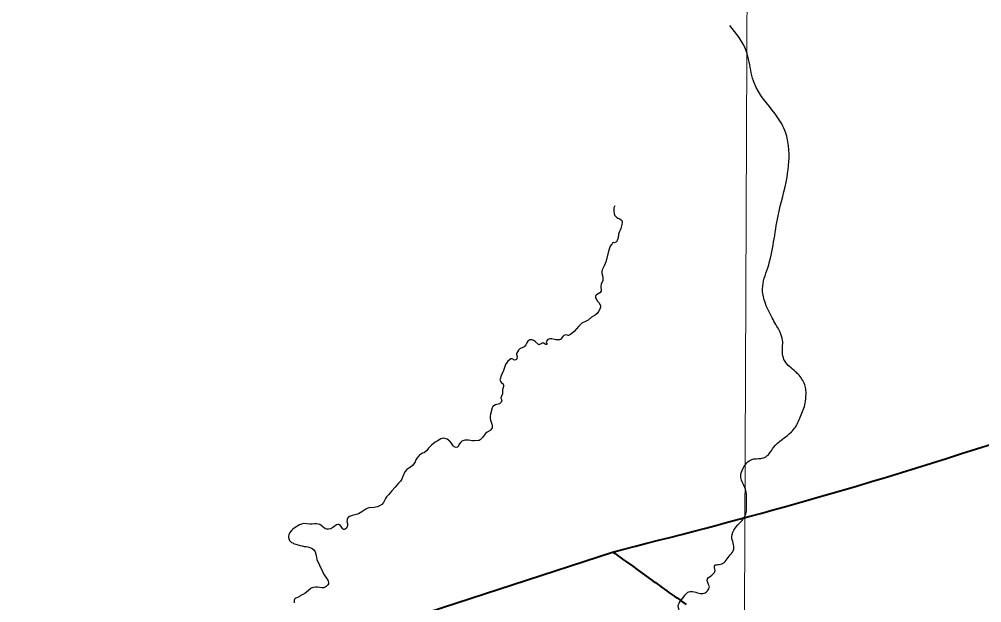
# Model space of a CAD drawing. Extents: x 553962 to 842807, y 8883888 to 9032388.
# Drawn here: x 654441 to 668185, y 8982631 to 8990956 of the extents above; entities that cross this region are included whole.
import ezdxf

# ---------------------------------------------------------------- set-up
doc = ezdxf.new("R2010")
doc.units = 0
doc.header["$LTSCALE"] = 200
for name, color, linetype, lineweight in [('1', 7, 'Continuous', 13), ('12', 7, 'Continuous', 25), ('24', 7, 'Continuous', 25)]:
    doc.layers.add(name, color=color, linetype=linetype, lineweight=lineweight)

msp = doc.modelspace()

# ---------------------------------------------------------------- linework, layer by layer
at = {"layer": '1'}
msp.add_lwpolyline([(664968.2, 9023436.8), (664657.1, 8949509), (664397.1, 8890880.2)], dxfattribs=at)
at = {"layer": '12', "lineweight": 40}
msp.add_line((636526.5, 8974783.6), (662912, 8983353), dxfattribs=at)
msp.add_lwpolyline([(662919.2, 8983351.4), (662950.4, 8983331.4), (662997.9, 8983294.6), (663027.4, 8983275.8), (663055, 8983254), (663114.8, 8983213.3), (663201, 8983151.3), (663265.4, 8983106.8), (663495.1, 8982939.6), (663527.8, 8982918.7), (663549.3, 8982901.7), (663579.1, 8982881.2), (663607.8, 8982857.3), (663687.9, 8982799.7), (663718.5, 8982779.2), (663800.9, 8982719.3), (663834.2, 8982698.4), (663915.2, 8982639.1), (663964.4, 8982607)], dxfattribs=at)
msp.add_spline([(662912, 8983353), (665533.7, 8984046.1), (672367.2, 8986257.1), (678390.8, 8988339.6), (678953, 8988541.5), (681620.8, 8989389.1)], degree=3, dxfattribs=at)
at = {"layer": '24'}
for points in [[(662944.6, 8988294.3), (662933.9, 8988264.5), (662930.8, 8988212.8), (662935.7, 8988183.7), (662942, 8988161.2), (662952.7, 8988149.2), (662975.9, 8988129.6), (662990.3, 8988119.6), (663019.5, 8988107.8), (663043.9, 8988085.6), (663048.4, 8988076.3), (663048.3, 8988056.9), (663046.2, 8988029.9), (663031.3, 8987971.3), (663022.6, 8987946.5), (663007.5, 8987917.8), (662998.5, 8987891.6), (662992.8, 8987836), (662980.1, 8987798.6), (662967.5, 8987780.3), (662961.2, 8987776.1), (662937, 8987768.1), (662928.8, 8987768.5), (662917.2, 8987765.9), (662909.8, 8987761.3), (662910.2, 8987755.9), (662900.2, 8987744.4), (662881.1, 8987716.6), (662868.7, 8987689.6), (662859.1, 8987661.7), (662816.9, 8987494), (662795.1, 8987440), (662779.4, 8987410.5), (662766.1, 8987380.5), (662759.7, 8987355.7), (662760.5, 8987329.7), (662770.3, 8987299.2), (662776.3, 8987268.9), (662773.2, 8987230.4), (662750.7, 8987176.1), (662747.8, 8987147.2), (662750.7, 8987078.1), (662733.5, 8987051.9), (662682.2, 8987023.2), (662671.2, 8987009.9), (662669.6, 8987006.4), (662670.4, 8986982.2), (662680.7, 8986967.3), (662700.7, 8986932), (662721.3, 8986908.5), (662742, 8986867.5), (662739.8, 8986847.5), (662729.4, 8986818.5), (662712.3, 8986788.5), (662691.4, 8986759.3), (662664.5, 8986735.6), (662614.3, 8986704.3), (662563.9, 8986661.8), (662537.9, 8986646.2), (662473.7, 8986618), (662432.5, 8986576.9), (662367.2, 8986500.2), (662312.5, 8986456.8), (662284.8, 8986446.1), (662277.7, 8986446.1), (662255.7, 8986451.2), (662230.6, 8986450.2), (662217.3, 8986445.4), (662203.5, 8986430.2), (662186.3, 8986404.7), (662171.4, 8986388.8), (662154.9, 8986383.9), (662103.1, 8986382.8), (662045.6, 8986394.5), (662016, 8986395.1), (661990.2, 8986386.8), (661968.5, 8986362.9), (661965.9, 8986353.2), (661971.2, 8986340.5), (661976, 8986334.1), (661975.9, 8986320.3), (661973.7, 8986317.5), (661968.6, 8986315), (661965.1, 8986315.2), (661950.7, 8986320.2), (661928.6, 8986334), (661912.3, 8986334.6), (661908.3, 8986333.7), (661893.5, 8986325.1), (661868.8, 8986314.5), (661859.1, 8986312.5), (661855.5, 8986314.2), (661815.1, 8986355.3), (661789.5, 8986371.6), (661760.9, 8986383.6), (661736.2, 8986383.9), (661731.5, 8986382.7), (661704.9, 8986363.8), (661689.3, 8986338.9), (661676.2, 8986309.1), (661653.3, 8986283)], [(661653.3, 8986283), (661653.3, 8986283), (661620.5, 8986267.7), (661592, 8986257.3), (661570, 8986232.2), (661542.9, 8986189), (661542.8, 8986172), (661548.9, 8986142.3), (661547.8, 8986116.5), (661542.4, 8986103.6), (661531.7, 8986095.3), (661511.3, 8986093.1), (661479.9, 8986111.5), (661462.2, 8986110.9), (661419.1, 8986079.2), (661409.3, 8986062.1), (661386.5, 8986028.5), (661363.9, 8985972.9), (661356, 8985944.3), (661319.8, 8985860.8), (661311.5, 8985833.8), (661305.7, 8985809), (661306.3, 8985803.2), (661316.7, 8985781.1), (661327.7, 8985766.6), (661351.7, 8985752.2), (661358.2, 8985733.2), (661356.2, 8985718.2), (661347.7, 8985689.5), (661343.3, 8985662.6), (661343.6, 8985612.7)], [(661343.6, 8985612.7), (661317.2, 8985553.6), (661317.9, 8985549.5), (661330.3, 8985520.4), (661329.3, 8985505), (661322.5, 8985491.1), (661299.6, 8985468.5), (661239.9, 8985455.1), (661204.6, 8985431.5), (661193.6, 8985409.5), (661168.6, 8985320.2), (661165, 8985290.5), (661165.1, 8985261.8), (661169.5, 8985234.1), (661188.1, 8985180), (661194.4, 8985153.2), (661194.8, 8985134.1), (661192, 8985124.8), (661175.6, 8985097.4), (661167.9, 8985087.3), (661122.9, 8985065), (661099, 8985044.6), (661054, 8984988.1), (661020.8, 8984953.1), (661009, 8984947.1), (660997, 8984946.8), (660943.2, 8984939.7), (660914.5, 8984942.7), (660886.7, 8984943.9), (660855.7, 8984950.2), (660804, 8984950.1), (660760.6, 8984936.1), (660746.3, 8984920.8), (660728.4, 8984897.8), (660710.9, 8984864.1), (660702.3, 8984852), (660698.7, 8984850), (660679.1, 8984845.6), (660665.2, 8984848.7), (660653.6, 8984854.3), (660639, 8984867.3), (660627.7, 8984881.8), (660609.9, 8984910.2), (660583, 8984943), (660574.4, 8984945.2), (660570, 8984951.6), (660551.3, 8984962.6), (660517.2, 8984976.5), (660488.6, 8984976.7), (660461.5, 8984967.5), (660406.7, 8984937.2), (660380, 8984919.9), (660327.7, 8984880.1), (660306.8, 8984860.4), (660285.2, 8984834.6), (660262.6, 8984804.7), (660225.1, 8984771.1), (660221.4, 8984769), (660200, 8984763), (660173.9, 8984749), (660154.8, 8984736.1), (660147.5, 8984725.8), (660121.6, 8984697.5), (660106.5, 8984669.8), (660094.1, 8984641.2)], [(660094.1, 8984641.2), (660076.4, 8984614.2), (660055.6, 8984587.1), (660028.3, 8984566.1), (660004, 8984551.5), (659977.7, 8984533.2), (659946.4, 8984499.2), (659915.2, 8984420.2), (659903.4, 8984394.5), (659903.4, 8984394.5), (659884.7, 8984366.5), (659856.1, 8984335.8), (659811, 8984280.2), (659760.3, 8984225.2), (659738.2, 8984196.8), (659719.2, 8984175.2), (659687.1, 8984143.2), (659669.9, 8984116.4), (659656.9, 8984087.6), (659641.3, 8984060.6), (659617.9, 8984033.8), (659584.4, 8984011.4), (659557.4, 8984001), (659534.2, 8983994.6), (659474.8, 8983984.1), (659445.3, 8983987.7), (659418.3, 8983980.4), (659389.8, 8983966.1), (659335.5, 8983927.6), (659309.8, 8983911.7), (659283.7, 8983899.2), (659251.3, 8983887.6), (659195.7, 8983877.7), (659155.5, 8983860), (659139.5, 8983845.1), (659125.8, 8983828.2), (659122.8, 8983814.8)], [(659122.8, 8983814.8), (659119.9, 8983787.9), (659126.2, 8983759.2), (659129.9, 8983731.5), (659121, 8983705.4), (659116.1, 8983696.1), (659097.5, 8983679.8), (659082.3, 8983675.8), (659070.4, 8983677.8), (659059.3, 8983688.2), (659039.1, 8983718.7), (659017.6, 8983740.1), (659005.4, 8983747.1), (658990.2, 8983747.1), (658973.1, 8983741.7), (658917.4, 8983702.4), (658888.2, 8983686.8), (658858.3, 8983682.1), (658828.4, 8983679.1), (658802.7, 8983692.3), (658773.2, 8983719.9), (658735.4, 8983745.4), (658711, 8983751.6), (658685.1, 8983755.4), (658655.2, 8983757.7), (658622, 8983753.7), (658592.1, 8983751.7), (658503, 8983759.9), (658472.2, 8983753.6), (658441.5, 8983741.4), (658382.3, 8983706.5), (658349.6, 8983681.7), (658328.9, 8983662.6), (658311.5, 8983639.7), (658291.3, 8983603), (658287.2, 8983576.9), (658287.2, 8983560.8), (658302.3, 8983520.5), (658331.1, 8983490.3), (658347.8, 8983484.8), (658356.8, 8983477.8), (658453, 8983447.7), (658480.7, 8983443.2), (658508.6, 8983434.9), (658536.4, 8983432.6), (658562.4, 8983428.6), (658591.2, 8983421), (658619.8, 8983408.9), (658646.5, 8983385.4), (658664.8, 8983359.3), (658681.7, 8983302.9), (658685.2, 8983274.2), (658692.1, 8983245.6), (658730.4, 8983164.6), (658770, 8983074.8), (658787.5, 8983043.8), (658805.3, 8983016), (658830.2, 8982983.4), (658854.6, 8982945.3), (658856.3, 8982916.5), (658855.3, 8982902.5), (658846.6, 8982884.7), (658824.9, 8982861.8), (658810.3, 8982850.6), (658792.7, 8982843.6)], [(658792.7, 8982843.6), (658761.2, 8982843.1), (658731.2, 8982849.2), (658700.3, 8982851.4), (658671.3, 8982851.4), (658640.4, 8982847), (658611.4, 8982840.7), (658538.2, 8982775.3), (658518.6, 8982763.3), (658493, 8982746.7), (658452.3, 8982728.4), (658437, 8982716.7), (658387.4, 8982693.9), (658373.3, 8982680.5), (658368.1, 8982666.8), (658367.7, 8982630.8)]]:
    msp.add_lwpolyline(points, dxfattribs=at)
for points in [[(664298.6, 8982862), (664270.3, 8982972.1), (664352, 8983041.4), (664377.2, 8983088.6), (664374.1, 8983167.3), (664399.2, 8983173.6), (664471.6, 8983186.2), (664594.2, 8983312.1), (664644.6, 8983393.9), (664616.3, 8983573.3), (664663.5, 8983696.1), (664808.2, 8983875.5), (664827, 8984076.9), (664811.3, 8984253.2), (664745.2, 8984420), (664776.7, 8984549.1), (664902.5, 8984675), (665028.3, 8984690.7), (665100.7, 8984712.8), (665210.8, 8984844.9), (665468.7, 8985068.4), (665525.3, 8985137.7), (665607.1, 8985310.8), (665644.9, 8985405.2), (665666.9, 8985505.9), (665676.3, 8985638.1), (665663.8, 8985720), (665629.2, 8985801.8), (665575.7, 8985877.4), (665525.3, 8985927.7), (665372.8, 8986080.8), (665340.9, 8986176.3), (665340.9, 8986377.9), (665245.5, 8986600.8), (665192.5, 8986696.3), (665086.4, 8986929.8), (665054.6, 8987110.2), (665128.8, 8987407.4), (665277.3, 8988150.3), (665404.6, 8988702.2), (665425.8, 8989148), (665372.8, 8989370.8), (665234.9, 8989604.3), (664937.9, 8990039.5), (664863.7, 8990347.2), (664821.2, 8990506.4), (664587.9, 8990867.3)], [(664176.8, 8978694.6), (664102.3, 8978856.1), (664040.3, 8978986.5), (663792, 8979030), (663618.2, 8979098.3), (663556.1, 8979148), (663351.3, 8979135.6), (663227.2, 8979172.8), (663189.9, 8979278.4), (663189.9, 8979408.8), (663233.3, 8979520.6), (663208.5, 8979682.1), (663239.6, 8979744.2), (663307.8, 8979756.7), (663388.5, 8979713.2), (663444.4, 8979657.3), (663500.3, 8979601.4), (663549.9, 8979582.8), (663622.2, 8979573.2), (663691.4, 8979607.8), (663732.3, 8979636.2), (663732.3, 8979680.2), (663700.8, 8979714.8), (663628.5, 8979733.7), (663600.2, 8979758.9), (663600.2, 8979790.4), (663622.2, 8979821.9), (663647.3, 8979834.5), (663697.7, 8979837.6), (663763.7, 8979850.2), (663826.7, 8979850.2), (663858.1, 8979850.2), (663883.3, 8979881.7), (663911.6, 8979938.3), (663836.1, 8980045.3), (663766.9, 8980108.3), (663744.9, 8980149.2), (663763.7, 8980190.1), (663804.6, 8980221.6), (663880.1, 8980234.2), (663914.7, 8980259.4), (663924.2, 8980316), (663870.7, 8980457.7), (663788.9, 8980633.9), (663763.7, 8980728.4), (663798.3, 8980800.8), (663823.5, 8980832.2), (663867.5, 8980835.4), (663892.7, 8980825.9), (663921, 8980775.6), (663968.2, 8980734.7), (664015.4, 8980734.7), (664053.1, 8980747.2), (664103.5, 8980775.6), (664147.5, 8980803.9), (664156.9, 8980844.8), (664112.9, 8980929.8), (664028, 8981077.7), (664006, 8981213.1), (663962, 8981322.8), (663918, 8981351.1), (663864.5, 8981338.5), (663785.8, 8981297.6), (663704.1, 8981310.2), (663641.2, 8981338.5), (663600.2, 8981433), (663647.4, 8981489.6), (663741.8, 8981549.4), (663807.9, 8981703.7), (663795.3, 8981810.7), (663656.9, 8981908.2), (663631.7, 8981996.4), (663716.6, 8982027.8), (663798.4, 8982062.5), (663870.8, 8982125.4), (663845.6, 8982185.2), (663757.5, 8982185.2), (663710.3, 8982241.9), (663710.3, 8982339.5), (663738.7, 8982402.4), (663792.1, 8982427.6), (663867.6, 8982493.7), (663855, 8982559.8), (663855, 8982603.9), (663911.7, 8982688.9), (663990.3, 8982780.1), (664053.2, 8982789.6), (664147.6, 8982767.6), (664219.9, 8982767.6), (664270.3, 8982802.2), (664298.6, 8982862)]]:
    msp.add_spline(points, degree=3, dxfattribs=at)

doc.saveas('drawing.dxf')
